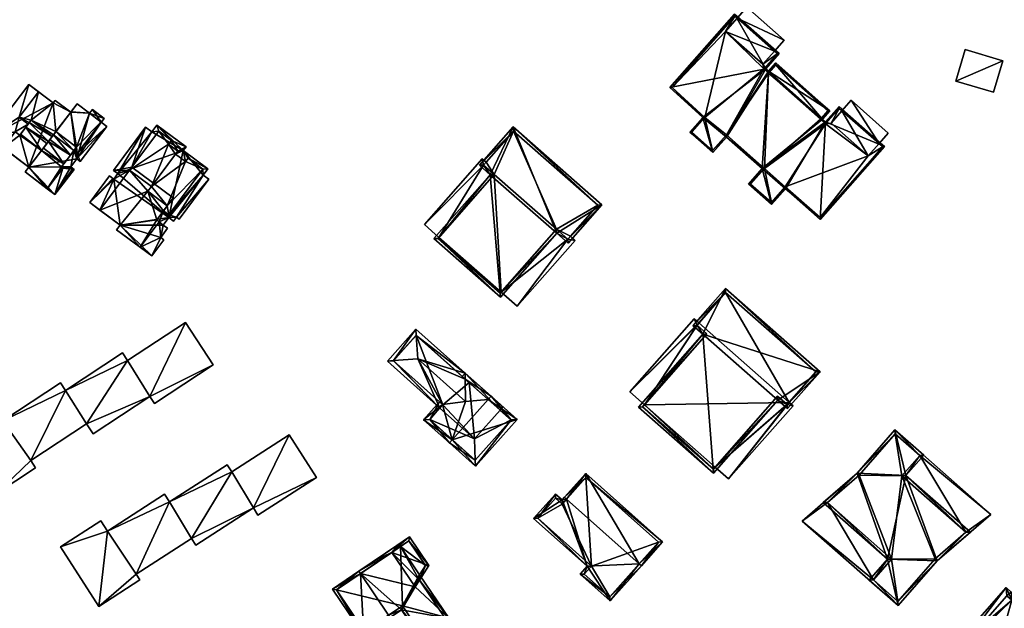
# Model space of a CAD drawing. Header units: inches. Extents: x 2685601 to 2690022, y 1235992 to 1239010.
# Tile 348 of 390: x 2689449 to 2689618, y 1237756 to 1237857. Entities that reach past the tile are written whole.
import ezdxf

# ---------------------------------------------------------------- set-up
doc = ezdxf.new("R2010")
doc.units = ezdxf.units.IN
doc.header["$MEASUREMENT"] = 0
doc.layers.add('Gebaeude Einzelhaus', color=10, linetype='Continuous')
doc.layers.add('Offenes Gebaeude', color=10, linetype='Continuous')

msp = doc.modelspace()

# ---------------------------------------------------------------- meshes
at = {"layer": 'Gebaeude Einzelhaus'}
mesh = msp.add_polyface(dxfattribs=at)
corners = [(2689572.378, 1237857.522, 506.849), (2689580.436, 1237853.77, 506.849), (2689574.048, 1237859.413, 506.849), (2689578.768, 1237851.88, 506.849), (2689574.048, 1237859.413, 494.789), (2689580.436, 1237853.77, 494.788), (2689572.378, 1237857.522, 494.789), (2689578.768, 1237851.88, 494.788), (2689576.779, 1237849.626, 494.788), (2689570.389, 1237855.268, 494.789)]
mesh.append_faces([[corners[k] for k in face] for face in [(3, 1, 0), (0, 1, 2)]], dxfattribs={"color": 13})
mesh.append_faces([[corners[k] for k in face] for face in [(7, 6, 5), (5, 6, 4), (7, 9, 6), (7, 8, 9), (5, 1, 7), (7, 1, 3), (4, 6, 2), (2, 6, 0), (2, 1, 4), (4, 1, 5)]], dxfattribs={"color": 41})
mesh = msp.add_polyface(dxfattribs=at)
corners = [(2689587.558, 1237839.753, 508.998), (2689597.731, 1237835.471, 508.998), (2689589.89, 1237842.394, 508.998), (2689587.051, 1237840.199, 508.998), (2689576.696, 1237831.7, 508.998), (2689580.674, 1237828.204, 508.998), (2689586.654, 1237822.924, 508.998), (2689588.32, 1237841.636, 508.998), (2689577.744, 1237848.44, 508.998), (2689579.001, 1237849.865, 508.998), (2689577.29, 1237848.84, 508.998), (2689570.549, 1237837.126, 508.998), (2689579.611, 1237851.469, 508.998), (2689571.945, 1237858.236, 508.998), (2689560.824, 1237845.641, 508.998), (2689566.465, 1237840.476, 508.998), (2689564.215, 1237837.929, 508.998), (2689568.173, 1237834.435, 508.998), (2689574.32, 1237829.008, 508.998), (2689578.289, 1237825.504, 508.998), (2689589.913, 1237842.041, 508.998), (2689586.699, 1237840.176, 508.998), (2689587.58, 1237839.4, 508.998), (2689587.968, 1237841.614, 508.998), (2689586.806, 1237840.276, 508.998), (2689586.854, 1237840.351, 508.998), (2689579.024, 1237849.513, 508.998), (2689577.634, 1237848.211, 508.998), (2689577.766, 1237848.088, 508.998), (2689579.259, 1237851.446, 508.998), (2689576.938, 1237848.818, 508.998), (2689571.968, 1237857.884, 508.998), (2689561.174, 1237845.66, 508.998), (2689564.568, 1237837.951, 508.998), (2689566.815, 1237840.495, 508.998), (2689568.15, 1237834.788, 508.998), (2689577.049, 1237831.723, 508.998), (2689570.526, 1237837.479, 508.998), (2689574.673, 1237829.03, 508.998), (2689578.268, 1237825.856, 508.998), (2689586.631, 1237823.276, 508.998), (2689580.651, 1237828.556, 508.998), (2689597.379, 1237835.449, 508.998), (2689576.938, 1237848.818, 494.788), (2689577.634, 1237848.211, 494.788), (2689579.259, 1237851.446, 494.788), (2689578.768, 1237851.88, 506.849), (2689572.378, 1237857.522, 506.849), (2689571.968, 1237857.884, 494.789), (2689578.768, 1237851.88, 494.788), (2689572.378, 1237857.522, 494.789), (2689561.174, 1237845.66, 494.788), (2689566.815, 1237840.495, 494.788), (2689564.568, 1237837.951, 494.788), (2689568.15, 1237834.788, 494.788), (2689570.526, 1237837.479, 494.788), (2689577.049, 1237831.723, 494.788), (2689574.673, 1237829.03, 494.788), (2689578.268, 1237825.856, 494.788), (2689580.651, 1237828.556, 494.788), (2689586.631, 1237823.276, 494.788), (2689597.379, 1237835.449, 494.788), (2689596.762, 1237835.993, 506.849), (2689590.388, 1237841.621, 506.849), (2689589.913, 1237842.041, 494.788), (2689596.762, 1237835.993, 494.788), (2689590.388, 1237841.621, 494.788), (2689587.58, 1237839.4, 494.788), (2689586.699, 1237840.176, 494.788), (2689586.806, 1237840.276, 494.788), (2689586.854, 1237840.351, 494.788), (2689587.968, 1237841.614, 494.788), (2689579.024, 1237849.513, 494.788), (2689577.766, 1237848.088, 494.788), (2689588.525, 1237839.511, 494.788), (2689594.9, 1237833.884, 494.788), (2689570.389, 1237855.268, 494.789), (2689576.779, 1237849.626, 494.788)]
mesh.append_faces([[corners[k] for k in face] for face in [(42, 20, 1), (40, 42, 6), (6, 42, 1), (41, 40, 5), (39, 41, 5), (5, 40, 6), (38, 39, 19), (19, 39, 5), (18, 38, 19), (36, 38, 4), (4, 38, 18), (37, 36, 11), (35, 37, 11), (11, 36, 4), (17, 35, 11), (33, 35, 16), (16, 35, 17), (34, 33, 15), (32, 34, 15), (15, 33, 16), (31, 32, 14), (14, 32, 15), (13, 31, 14), (29, 31, 12), (12, 31, 13), (30, 29, 10), (27, 30, 10), (10, 29, 12), (26, 28, 8), (8, 28, 27), (8, 27, 10), (9, 26, 8), (23, 26, 7), (7, 26, 9), (25, 23, 3), (24, 25, 3), (21, 24, 3), (3, 23, 7), (22, 21, 0), (20, 22, 0), (0, 21, 3), (1, 20, 2), (2, 20, 0), (19, 5, 4), (18, 19, 4), (17, 11, 15), (16, 17, 15), (15, 11, 10), (14, 15, 10), (13, 14, 10), (12, 13, 10), (11, 4, 8), (10, 11, 8), (9, 8, 7), (8, 4, 3), (7, 8, 3), (6, 1, 0), (5, 6, 0), (4, 5, 0), (3, 4, 0), (0, 1, 2)]], dxfattribs={"color": 13})
mesh.append_faces([[corners[k] for k in face] for face in [(43, 77, 45), (45, 77, 49), (43, 76, 77), (76, 48, 50), (76, 51, 48), (43, 52, 76), (76, 52, 51), (52, 54, 53), (73, 55, 44), (44, 55, 43), (43, 55, 52), (52, 55, 54), (73, 56, 55), (56, 58, 57), (56, 59, 58), (59, 75, 60), (60, 75, 61), (61, 75, 65), (74, 64, 66), (56, 67, 59), (59, 67, 75), (75, 67, 74), (74, 67, 64), (73, 68, 56), (56, 68, 67), (71, 70, 72), (72, 70, 73), (73, 70, 68), (68, 70, 69), (27, 28, 44), (44, 28, 73), (28, 26, 73), (73, 26, 72), (26, 23, 72), (72, 23, 71), (23, 25, 71), (71, 25, 70), (25, 24, 70), (70, 24, 69), (24, 21, 69), (69, 21, 68), (21, 22, 68), (68, 22, 67), (22, 20, 67), (67, 20, 64), (64, 63, 66), (62, 61, 65), (62, 42, 61), (64, 20, 63), (63, 20, 62), (62, 20, 42), (42, 40, 61), (61, 40, 60), (40, 41, 60), (60, 41, 59), (41, 39, 59), (59, 39, 58), (39, 38, 58), (58, 38, 57), (38, 36, 57), (57, 36, 56), (36, 37, 56), (56, 37, 55), (37, 35, 55), (55, 35, 54), (35, 33, 54), (54, 33, 53), (33, 34, 53), (53, 34, 52), (34, 32, 52), (52, 32, 51), (32, 31, 51), (51, 31, 48), (48, 47, 50), (46, 45, 49), (46, 29, 45), (48, 31, 47), (47, 31, 46), (46, 31, 29), (29, 30, 45), (45, 30, 43), (30, 27, 43), (43, 27, 44)]], dxfattribs={"color": 41})
mesh = msp.add_polyface(dxfattribs=at)
corners = [(2689458.311, 1237834.745, 492.157), (2689457.821, 1237831.99, 492.157), (2689458.858, 1237833.348, 492.157), (2689456.205, 1237831.986, 492.157), (2689456.468, 1237831.786, 492.157), (2689458.159, 1237831.732, 492.157), (2689458.918, 1237834.283, 492.157), (2689459.414, 1237832.923, 492.157), (2689464.015, 1237838.953, 492.157), (2689463.046, 1237839.693, 492.157), (2689455.075, 1237827.235, 492.157), (2689453.76, 1237828.238, 492.157), (2689458.379, 1237831.565, 492.157), (2689458.911, 1237842.846, 492.157), (2689461.051, 1237841.213, 492.157), (2689458.911, 1237842.848, 492.157), (2689448.273, 1237838.04, 492.157), (2689450.479, 1237839.36, 492.157), (2689448.94, 1237840.534, 492.157), (2689449.03, 1237837.461, 492.157), (2689450.6, 1237846.166, 492.157), (2689452.268, 1237844.894, 492.157), (2689443.706, 1237837.134, 492.157), (2689446.158, 1237835.269, 492.157), (2689450.666, 1237839.606, 495.381), (2689454.615, 1237837.216, 494.954), (2689450.968, 1237839.999, 494.954), (2689453.977, 1237836.381, 495.861), (2689450.066, 1237838.819, 496.235), (2689453.714, 1237836.036, 496.235), (2689452.787, 1237834.821, 494.539), (2689449.139, 1237837.604, 494.539), (2689449.03, 1237837.461, 494.539), (2689448.273, 1237838.04, 494.539), (2689446.158, 1237835.269, 494.539), (2689450.568, 1237831.913, 494.539), (2689453.76, 1237828.238, 494.539), (2689449.97, 1237831.129, 494.539), (2689456.205, 1237831.986, 494.539), (2689456.468, 1237831.786, 494.539), (2689456.628, 1237832.54, 494.539), (2689453.101, 1237835.232, 494.539), (2689457.754, 1237834.015, 496.235), (2689454.226, 1237836.706, 496.235), (2689454.832, 1237837.5, 495.381), (2689458.36, 1237834.809, 495.381), (2689455.253, 1237838.051, 494.788), (2689458.788, 1237835.37, 494.778), (2689457.79, 1237841.378, 495.381), (2689461.051, 1237841.213, 495.381), (2689458.911, 1237842.846, 495.381), (2689458.788, 1237835.37, 495.381), (2689463.535, 1237840.333, 495.381), (2689461.541, 1237841.855, 495.381), (2689454.789, 1237842.97, 495.381), (2689455.133, 1237843.421, 495.381), (2689455.253, 1237838.051, 495.381), (2689450.968, 1237839.999, 495.381), (2689452.268, 1237844.894, 495.381), (2689448.94, 1237840.534, 495.381), (2689450.479, 1237839.36, 495.381), (2689454.615, 1237837.216, 495.381), (2689458.918, 1237834.283, 495.381), (2689458.311, 1237834.745, 495.381), (2689449.03, 1237837.461, 494.339), (2689450.568, 1237831.913, 492.157), (2689449.97, 1237831.129, 492.157), (2689458.311, 1237834.745, 494.539), (2689458.159, 1237831.732, 482.797), (2689458.379, 1237831.565, 482.797), (2689457.821, 1237831.99, 482.797), (2689458.858, 1237833.348, 482.797), (2689459.414, 1237832.923, 482.797), (2689464.015, 1237838.953, 482.797), (2689463.046, 1237839.693, 482.797), (2689461.052, 1237841.214, 482.797), (2689458.912, 1237842.847, 482.797), (2689457.945, 1237841.581, 492.157), (2689457.852, 1237841.459, 482.797), (2689457.852, 1237841.459, 492.157), (2689457.79, 1237841.378, 492.157), (2689457.79, 1237841.378, 482.797), (2689455.133, 1237843.421, 492.157), (2689455.133, 1237843.421, 482.797), (2689454.789, 1237842.97, 492.157), (2689454.789, 1237842.97, 482.797), (2689450.6, 1237846.166, 482.797), (2689443.706, 1237837.134, 482.797), (2689450.568, 1237831.913, 482.797), (2689449.97, 1237831.129, 482.797), (2689455.075, 1237827.235, 482.797), (2689463.535, 1237840.333, 482.797), (2689461.541, 1237841.855, 482.797), (2689454.615, 1237837.216, 492.157), (2689450.968, 1237839.999, 492.157), (2689455.253, 1237838.051, 492.157), (2689458.788, 1237835.37, 492.157)]
mesh.append_faces([[corners[k] for k in face] for face in [(62, 45, 63), (52, 51, 62), (62, 51, 45), (56, 57, 44), (44, 57, 61), (57, 59, 24), (24, 59, 60), (57, 58, 59), (56, 54, 57), (57, 54, 58), (51, 48, 56), (56, 48, 54), (54, 48, 55), (53, 49, 52), (52, 49, 51), (51, 49, 48), (48, 49, 50), (44, 45, 46), (46, 45, 47), (43, 42, 44), (44, 42, 45), (27, 42, 43), (27, 40, 42), (27, 41, 40), (32, 30, 31), (30, 40, 41), (30, 38, 40), (38, 36, 39), (32, 35, 30), (30, 35, 38), (38, 35, 36), (36, 35, 37), (32, 34, 35), (32, 33, 34), (29, 28, 30), (30, 28, 31), (27, 28, 29), (27, 24, 28), (27, 25, 24), (24, 25, 26), (16, 22, 23), (16, 18, 22), (22, 18, 20), (20, 18, 21), (19, 17, 16), (16, 17, 18), (13, 14, 15), (5, 4, 12), (12, 4, 10), (10, 4, 11), (6, 8, 9), (6, 7, 8), (0, 2, 6), (6, 2, 7), (5, 1, 4), (4, 1, 3), (3, 1, 0), (0, 1, 2)]], dxfattribs={"color": 13})
mesh.append_faces([[corners[k] for k in face] for face in [(75, 92, 74), (74, 92, 91), (62, 67, 6), (6, 67, 0), (62, 63, 67), (45, 51, 47), (47, 95, 96), (51, 46, 47), (47, 46, 95), (51, 56, 46), (56, 44, 46), (26, 25, 57), (57, 25, 61), (94, 93, 26), (26, 93, 25), (24, 26, 57), (60, 59, 17), (17, 59, 18), (59, 58, 18), (18, 58, 21), (54, 84, 58), (58, 84, 21), (55, 82, 54), (54, 82, 84), (48, 80, 55), (55, 80, 82), (48, 79, 80), (48, 77, 79), (48, 50, 77), (77, 50, 13), (14, 13, 49), (49, 13, 50), (92, 14, 53), (53, 14, 49), (92, 75, 14), (53, 52, 92), (92, 52, 91), (91, 9, 74), (9, 62, 6), (91, 52, 9), (9, 52, 62), (75, 78, 76), (75, 81, 78), (81, 85, 83), (85, 87, 86), (81, 88, 85), (85, 88, 87), (88, 90, 89), (90, 68, 69), (88, 70, 90), (90, 70, 68), (74, 71, 75), (75, 71, 81), (81, 71, 88), (88, 71, 70), (74, 73, 71), (71, 73, 72), (12, 10, 69), (69, 10, 90), (11, 90, 10), (11, 89, 90), (11, 66, 89), (66, 65, 89), (89, 65, 88), (23, 88, 65), (23, 87, 88), (23, 22, 87), (22, 20, 87), (87, 20, 86), (21, 86, 20), (21, 85, 86), (21, 84, 85), (82, 83, 84), (84, 83, 85), (80, 81, 82), (82, 81, 83), (79, 78, 80), (80, 78, 81), (76, 77, 13), (76, 78, 77), (77, 78, 79), (14, 76, 15), (14, 75, 76), (8, 73, 9), (9, 73, 74), (8, 7, 73), (73, 7, 72), (7, 2, 72), (72, 2, 71), (2, 1, 71), (71, 1, 70), (1, 5, 70), (70, 5, 68), (5, 12, 68), (68, 12, 69), (44, 61, 43), (43, 61, 27), (27, 61, 25), (42, 63, 45), (42, 67, 63), (42, 40, 67), (33, 64, 16), (16, 64, 19), (33, 32, 64), (31, 64, 32), (3, 40, 38), (3, 0, 40), (40, 0, 67), (4, 3, 39), (39, 3, 38), (11, 4, 36), (36, 4, 39), (66, 11, 37), (37, 11, 36), (65, 66, 35), (35, 66, 37), (23, 65, 34), (34, 65, 35), (16, 23, 33), (33, 23, 34), (27, 29, 41), (41, 29, 30), (31, 17, 64), (64, 17, 19), (28, 60, 31), (31, 60, 17), (28, 24, 60)]], dxfattribs={"color": 41})
mesh = msp.add_polyface(dxfattribs=at)
corners = [(2689596.762, 1237835.993, 506.849), (2689598.36, 1237837.803, 506.849), (2689591.985, 1237843.43, 506.849), (2689590.388, 1237841.621, 506.849), (2689598.36, 1237837.803, 494.788), (2689596.762, 1237835.993, 494.788), (2689591.985, 1237843.43, 494.788), (2689590.388, 1237841.621, 494.788), (2689594.9, 1237833.884, 494.788), (2689588.525, 1237839.511, 494.788)]
mesh.append_faces([[corners[k] for k in face] for face in [(0, 2, 3), (0, 1, 2)]], dxfattribs={"color": 13})
mesh.append_faces([[corners[k] for k in face] for face in [(7, 8, 9), (7, 5, 8), (7, 6, 5), (5, 6, 4), (6, 7, 2), (2, 7, 3), (2, 1, 6), (6, 1, 4), (5, 4, 0), (0, 4, 1)]], dxfattribs={"color": 41})
mesh = msp.add_polyface(dxfattribs=at)
corners = [(2689471.724, 1237816.691, 493.094), (2689473.791, 1237819.468, 493.094), (2689473.273, 1237819.853, 493.094), (2689473.709, 1237821.996, 493.094), (2689474.455, 1237821.44, 493.094), (2689473.019, 1237822.561, 493.094), (2689469.744, 1237818.166, 493.094), (2689474.67, 1237823.289, 493.094), (2689475.999, 1237823.351, 493.094), (2689475.495, 1237822.675, 493.094), (2689474.639, 1237823.746, 493.094), (2689473.739, 1237824.416, 493.094), (2689481.533, 1237829.859, 493.094), (2689476.44, 1237823.023, 493.094), (2689480.574, 1237830.573, 493.094), (2689480.504, 1237831.62, 493.094), (2689481.363, 1237831.631, 493.094), (2689477.969, 1237833.509, 493.094), (2689477.13, 1237834.784, 493.094), (2689476.228, 1237834.716, 493.094), (2689477.618, 1237835.44, 493.094), (2689475.839, 1237834.194, 493.094), (2689477.536, 1237832.928, 493.094), (2689475.095, 1237836.528, 493.094), (2689472.624, 1237839.161, 493.094), (2689472.926, 1237838.143, 493.094), (2689471.754, 1237837.993, 493.094), (2689468.319, 1237831.958, 493.094), (2689470.68, 1237838.793, 493.094), (2689465.155, 1237831.378, 493.094), (2689467.904, 1237831.401, 493.094), (2689465.885, 1237830.834, 493.094), (2689465.185, 1237829.894, 493.094), (2689461.06, 1237825.88, 493.094), (2689465.03, 1237830.01, 493.094), (2689462.815, 1237824.572, 493.094), (2689464.455, 1237830.438, 493.094), (2689474.634, 1237835.908, 493.094), (2689473.738, 1237824.417, 493.094), (2689474.15, 1237824.969, 493.094), (2689472.593, 1237822.879, 493.094), (2689477.536, 1237832.928, 495.559), (2689480.504, 1237831.62, 495.559), (2689477.969, 1237833.509, 495.559), (2689475.839, 1237834.194, 495.559), (2689471.669, 1237828.596, 495.559), (2689474.406, 1237825.314, 495.559), (2689476.228, 1237834.716, 495.559), (2689474.634, 1237835.908, 495.559), (2689475.095, 1237836.528, 495.559), (2689472.926, 1237838.143, 495.559), (2689467.904, 1237831.401, 495.559), (2689471.068, 1237827.79, 495.559), (2689473.739, 1237824.416, 495.559), (2689474.639, 1237823.746, 495.559), (2689471.068, 1237827.79, 494.895), (2689467.904, 1237831.401, 494.895), (2689462.815, 1237824.571, 494.895), (2689471.669, 1237828.596, 494.895), (2689466.271, 1237821.996, 494.895), (2689469.744, 1237818.166, 494.895), (2689465.675, 1237821.198, 494.895), (2689472.593, 1237822.879, 494.895), (2689473.019, 1237822.561, 494.895), (2689473.738, 1237824.417, 494.895), (2689474.406, 1237825.314, 494.895), (2689470.68, 1237838.793, 482.273), (2689471.754, 1237837.993, 482.273), (2689465.155, 1237831.378, 482.273), (2689465.885, 1237830.834, 482.273), (2689465.185, 1237829.894, 482.273), (2689465.03, 1237830.01, 482.273), (2689464.455, 1237830.438, 482.273), (2689461.06, 1237825.88, 482.273), (2689466.271, 1237821.996, 482.273), (2689466.271, 1237821.996, 493.094), (2689465.675, 1237821.198, 493.094), (2689465.675, 1237821.198, 482.273), (2689471.724, 1237816.691, 482.273), (2689473.791, 1237819.468, 482.273), (2689473.273, 1237819.853, 482.273), (2689474.455, 1237821.44, 482.273), (2689473.709, 1237821.996, 482.273), (2689474.67, 1237823.289, 482.273), (2689475.495, 1237822.675, 482.273), (2689475.999, 1237823.351, 482.273), (2689476.44, 1237823.023, 482.273), (2689481.533, 1237829.859, 482.273), (2689480.574, 1237830.573, 482.273), (2689481.363, 1237831.631, 482.273), (2689477.13, 1237834.784, 482.273), (2689477.618, 1237835.44, 482.273), (2689472.624, 1237839.161, 482.273), (2689475.416, 1237826.669, 493.094), (2689474.406, 1237825.314, 493.094), (2689475.416, 1237826.669, 494.895), (2689468.319, 1237831.958, 494.895)]
mesh.append_faces([[corners[k] for k in face] for face in [(55, 64, 65), (55, 62, 64), (62, 60, 63), (55, 59, 62), (62, 59, 60), (60, 59, 61), (55, 57, 59), (58, 56, 55), (55, 56, 57), (54, 42, 46), (53, 54, 46), (52, 46, 45), (51, 45, 48), (50, 51, 48), (49, 50, 48), (48, 45, 44), (47, 48, 44), (46, 42, 41), (45, 46, 41), (44, 45, 41), (41, 42, 43), (5, 11, 40), (40, 11, 38), (38, 11, 39), (19, 23, 37), (33, 34, 36), (30, 32, 35), (35, 32, 33), (33, 32, 34), (30, 31, 32), (27, 29, 30), (30, 29, 31), (27, 28, 29), (25, 26, 27), (27, 26, 28), (23, 24, 25), (25, 24, 26), (19, 20, 23), (23, 20, 24), (17, 18, 22), (22, 18, 21), (21, 18, 19), (19, 18, 20), (15, 16, 17), (17, 16, 18), (10, 14, 15), (15, 14, 16), (10, 8, 14), (14, 8, 12), (12, 8, 13), (5, 7, 11), (11, 7, 10), (10, 7, 8), (8, 7, 9), (5, 3, 7), (0, 2, 6), (6, 2, 5), (5, 2, 3), (3, 2, 4), (0, 1, 2)]], dxfattribs={"color": 13})
mesh.append_faces([[corners[k] for k in face] for face in [(56, 35, 57), (56, 30, 35), (96, 95, 27), (27, 95, 93), (95, 65, 93), (93, 65, 94), (64, 62, 38), (38, 62, 40), (5, 40, 63), (63, 40, 62), (63, 60, 5), (5, 60, 6), (61, 6, 60), (61, 76, 6), (59, 75, 61), (61, 75, 76), (59, 57, 75), (75, 57, 35), (88, 90, 89), (90, 92, 91), (90, 67, 92), (90, 69, 67), (67, 69, 66), (66, 69, 68), (70, 73, 71), (71, 73, 72), (70, 74, 73), (74, 78, 77), (74, 80, 78), (78, 80, 79), (74, 82, 80), (80, 82, 81), (88, 83, 90), (90, 83, 69), (69, 83, 70), (70, 83, 74), (74, 83, 82), (87, 85, 88), (88, 85, 83), (83, 85, 84), (87, 86, 85), (26, 24, 67), (67, 24, 92), (24, 20, 92), (92, 20, 91), (20, 18, 91), (91, 18, 90), (18, 16, 90), (90, 16, 89), (16, 14, 89), (89, 14, 88), (14, 12, 88), (88, 12, 87), (12, 13, 87), (87, 13, 86), (13, 8, 86), (86, 8, 85), (8, 9, 85), (85, 9, 84), (9, 7, 84), (84, 7, 83), (7, 3, 83), (83, 3, 82), (3, 4, 82), (82, 4, 81), (4, 2, 81), (81, 2, 80), (2, 1, 80), (80, 1, 79), (1, 0, 79), (79, 0, 78), (6, 78, 0), (6, 77, 78), (6, 76, 77), (75, 74, 76), (76, 74, 77), (35, 74, 75), (35, 73, 74), (35, 33, 73), (33, 36, 73), (73, 36, 72), (36, 34, 72), (72, 34, 71), (34, 32, 71), (71, 32, 70), (32, 31, 70), (70, 31, 69), (31, 29, 69), (69, 29, 68), (29, 28, 68), (68, 28, 66), (28, 26, 66), (66, 26, 67), (15, 17, 42), (42, 17, 43), (10, 15, 54), (54, 15, 42), (64, 54, 53), (38, 10, 64), (64, 10, 54), (64, 46, 65), (64, 53, 46), (46, 52, 65), (65, 52, 55), (52, 45, 55), (55, 45, 58), (45, 51, 58), (58, 51, 56), (27, 50, 25), (27, 51, 50), (27, 56, 51), (27, 30, 56), (23, 25, 49), (49, 25, 50), (37, 23, 48), (48, 23, 49), (19, 37, 47), (47, 37, 48), (21, 19, 44), (44, 19, 47), (22, 21, 41), (41, 21, 44), (17, 22, 43), (43, 22, 41)]], dxfattribs={"color": 41})
mesh = msp.add_polyface(dxfattribs=at)
corners = [(2689531.696, 1237809.59, 508.982), (2689529.914, 1237830.646, 508.982), (2689520.249, 1237819.659, 508.982), (2689541.361, 1237820.578, 508.982), (2689543.311, 1237818.861, 508.982), (2689549.108, 1237825.451, 508.982), (2689533.871, 1237838.853, 508.982), (2689528.075, 1237832.264, 508.982), (2689520.955, 1237819.704, 508.982), (2689531.651, 1237810.296, 508.982), (2689543.266, 1237819.568, 508.982), (2689541.316, 1237821.284, 508.982), (2689548.403, 1237825.406, 508.982), (2689533.916, 1237838.148, 508.982), (2689528.781, 1237832.309, 508.982), (2689530.62, 1237830.691, 508.982), (2689533.916, 1237838.148, 494.452), (2689548.403, 1237825.406, 494.451), (2689529.212, 1237832.799, 506.58), (2689529.212, 1237832.799, 494.452), (2689528.781, 1237832.309, 506.58), (2689530.62, 1237830.691, 506.58), (2689521.099, 1237819.868, 506.58), (2689520.955, 1237819.704, 494.452), (2689521.099, 1237819.868, 494.452), (2689531.651, 1237810.296, 494.451), (2689531.795, 1237810.46, 506.58), (2689531.795, 1237810.46, 494.451), (2689541.316, 1237821.284, 506.58), (2689543.266, 1237819.568, 506.58), (2689543.697, 1237820.058, 506.58), (2689543.697, 1237820.058, 494.451), (2689530.62, 1237830.691, 494.452), (2689528.781, 1237832.309, 494.452), (2689541.316, 1237821.284, 494.451), (2689543.266, 1237819.568, 494.451)]
mesh.append_faces([[corners[k] for k in face] for face in [(15, 8, 1), (14, 15, 1), (13, 14, 7), (7, 14, 1), (12, 13, 6), (6, 13, 7), (5, 10, 12), (5, 12, 6), (4, 10, 5), (11, 10, 3), (9, 11, 3), (3, 10, 4), (8, 9, 0), (0, 9, 3), (1, 8, 2), (2, 8, 0), (7, 1, 6), (6, 1, 3), (5, 6, 3), (4, 5, 3), (3, 1, 0), (0, 1, 2)]], dxfattribs={"color": 13})
mesh.append_faces([[corners[k] for k in face] for face in [(24, 27, 23), (23, 27, 25), (34, 31, 35), (34, 17, 31), (34, 16, 17), (24, 32, 27), (27, 32, 34), (34, 32, 16), (16, 32, 19), (19, 32, 33), (17, 30, 31), (30, 10, 29), (17, 12, 30), (30, 12, 10), (28, 29, 11), (11, 29, 10), (11, 26, 28), (26, 25, 27), (11, 9, 26), (26, 9, 25), (9, 8, 25), (25, 8, 23), (23, 22, 24), (22, 15, 21), (23, 8, 22), (22, 8, 15), (20, 21, 14), (14, 21, 15), (14, 18, 20), (18, 16, 19), (14, 13, 18), (18, 13, 16), (13, 12, 16), (16, 12, 17)]], dxfattribs={"color": 41})
mesh = msp.add_polyface(dxfattribs=at)
corners = [(2689543.266, 1237819.568, 506.58), (2689531.795, 1237810.46, 506.58), (2689534.563, 1237808.026, 506.58), (2689541.316, 1237821.284, 506.58), (2689544.514, 1237819.34, 506.58), (2689543.697, 1237820.058, 506.58), (2689528.558, 1237833.375, 506.58), (2689528.781, 1237832.309, 506.58), (2689529.212, 1237832.799, 506.58), (2689518.606, 1237822.061, 506.58), (2689521.099, 1237819.868, 506.58), (2689530.62, 1237830.691, 506.58), (2689518.606, 1237822.061, 494.452), (2689528.558, 1237833.375, 494.452), (2689521.099, 1237819.868, 494.452), (2689531.795, 1237810.46, 494.451), (2689534.563, 1237808.026, 494.451), (2689544.514, 1237819.34, 494.451), (2689543.697, 1237820.058, 494.451), (2689529.212, 1237832.799, 494.452), (2689541.316, 1237821.284, 494.451), (2689543.266, 1237819.568, 494.451), (2689528.781, 1237832.309, 494.452), (2689530.62, 1237830.691, 494.452)]
mesh.append_faces([[corners[k] for k in face] for face in [(11, 7, 10), (10, 7, 9), (9, 7, 6), (6, 7, 8), (0, 4, 5), (0, 2, 4), (3, 1, 0), (0, 1, 2)]], dxfattribs={"color": 13})
mesh.append_faces([[corners[k] for k in face] for face in [(19, 22, 13), (13, 22, 12), (12, 22, 14), (14, 22, 23), (15, 21, 16), (16, 21, 17), (17, 21, 18), (15, 20, 21), (13, 8, 19), (13, 6, 8), (17, 18, 4), (4, 18, 5), (4, 2, 17), (17, 2, 16), (16, 2, 15), (15, 2, 1), (12, 14, 9), (9, 14, 10), (9, 6, 12), (12, 6, 13)]], dxfattribs={"color": 41})
mesh = msp.add_polyface(dxfattribs=at)
corners = [(2689586.628, 1237796.79, 510.294), (2689579.381, 1237791.9, 510.294), (2689581.041, 1237790.44, 510.294), (2689570.353, 1237811.106, 510.294), (2689566.466, 1237803.258, 510.294), (2689564.765, 1237804.754, 510.294), (2689555.418, 1237790.698, 510.294), (2689568.331, 1237779.338, 510.294), (2689580.996, 1237791.145, 510.294), (2689585.923, 1237796.745, 510.294), (2689570.398, 1237810.401, 510.294), (2689565.471, 1237804.799, 510.294), (2689556.124, 1237790.743, 510.294), (2689567.173, 1237803.303, 510.294), (2689568.286, 1237780.044, 510.294), (2689579.336, 1237792.606, 510.294), (2689570.398, 1237810.401, 496.008), (2689585.923, 1237796.745, 496.008), (2689565.796, 1237805.168, 496.008), (2689565.796, 1237805.168, 508.27), (2689565.471, 1237804.799, 508.27), (2689567.173, 1237803.303, 508.27), (2689556.429, 1237791.089, 508.27), (2689556.124, 1237790.743, 496.008), (2689556.429, 1237791.089, 496.008), (2689568.286, 1237780.044, 496.008), (2689568.591, 1237780.391, 508.27), (2689568.591, 1237780.391, 496.008), (2689579.336, 1237792.606, 508.27), (2689580.996, 1237791.145, 508.27), (2689581.32, 1237791.514, 508.27), (2689581.32, 1237791.514, 496.008)]
mesh.append_faces([[corners[k] for k in face] for face in [(15, 8, 1), (14, 15, 1), (12, 14, 7), (7, 14, 1), (6, 12, 7), (13, 12, 4), (11, 13, 4), (4, 12, 6), (10, 11, 5), (5, 11, 4), (9, 10, 3), (3, 10, 5), (0, 8, 9), (0, 9, 3), (1, 8, 2), (2, 8, 0), (7, 1, 4), (6, 7, 4), (5, 4, 3), (4, 1, 0), (3, 4, 0), (0, 1, 2)]], dxfattribs={"color": 13})
mesh.append_faces([[corners[k] for k in face] for face in [(31, 16, 17), (31, 18, 16), (24, 25, 23), (24, 27, 25), (17, 30, 31), (30, 8, 29), (17, 9, 30), (30, 9, 8), (8, 15, 29), (29, 15, 28), (15, 26, 28), (26, 25, 27), (15, 14, 26), (26, 14, 25), (14, 12, 25), (25, 12, 23), (23, 22, 24), (22, 13, 21), (23, 12, 22), (22, 12, 13), (20, 21, 11), (11, 21, 13), (16, 19, 10), (10, 19, 11), (11, 19, 20), (16, 18, 19), (10, 9, 16), (16, 9, 17)]], dxfattribs={"color": 41})
mesh = msp.add_polyface(dxfattribs=at)
corners = [(2689446.14, 1237788.351, 487.27), (2689444.951, 1237790.161, 487.268), (2689438.34, 1237785.816, 486.301), (2689444.919, 1237775.808, 486.301), (2689450.938, 1237781.505, 487.299), (2689451.736, 1237780.288, 487.299), (2689456.893, 1237793.579, 488.719), (2689460.538, 1237787.815, 488.705), (2689471.405, 1237792.535, 490.134), (2689461.649, 1237786.123, 488.705), (2689467.564, 1237798.69, 490.154), (2689482.289, 1237797.944, 491.61), (2689472.206, 1237791.316, 490.134), (2689477.504, 1237805.224, 491.61), (2689466.69, 1237800.018, 490.154), (2689456.049, 1237794.864, 488.719), (2689460.538, 1237787.815, 477.711), (2689450.938, 1237781.505, 477.711), (2689461.649, 1237786.123, 477.711), (2689471.405, 1237792.535, 477.711), (2689472.206, 1237791.316, 477.711), (2689482.289, 1237797.944, 477.711), (2689477.504, 1237805.224, 477.711), (2689467.564, 1237798.69, 477.711), (2689466.69, 1237800.018, 477.711), (2689456.893, 1237793.579, 477.711), (2689456.049, 1237794.864, 477.711), (2689446.14, 1237788.351, 477.711), (2689444.951, 1237790.161, 477.711), (2689438.34, 1237785.816, 477.711), (2689444.919, 1237775.808, 477.711), (2689451.736, 1237780.288, 477.711)]
mesh.append_faces([[corners[k] for k in face] for face in [(0, 6, 15), (6, 10, 14), (10, 8, 13), (13, 8, 11), (11, 8, 12), (6, 7, 10), (10, 7, 8), (8, 7, 9), (0, 4, 6), (6, 4, 7), (0, 3, 4), (4, 3, 5), (0, 2, 3), (0, 1, 2)]], dxfattribs={"color": 13})
mesh.append_faces([[corners[k] for k in face] for face in [(30, 17, 31), (16, 19, 18), (19, 21, 20), (19, 22, 21), (16, 23, 19), (19, 23, 22), (17, 25, 16), (16, 25, 23), (23, 25, 24), (28, 27, 29), (29, 27, 30), (30, 27, 17), (17, 27, 25), (25, 27, 26), (4, 5, 17), (17, 5, 31), (5, 3, 31), (31, 3, 30), (3, 2, 30), (30, 2, 29), (2, 28, 29), (2, 1, 28), (1, 27, 28), (1, 0, 27), (0, 26, 27), (0, 15, 26), (15, 6, 26), (26, 6, 25), (6, 24, 25), (6, 14, 24), (14, 10, 24), (24, 10, 23), (10, 22, 23), (10, 13, 22), (13, 11, 22), (22, 11, 21), (11, 12, 21), (21, 12, 20), (12, 8, 20), (20, 8, 19), (8, 9, 19), (19, 9, 18), (9, 7, 18), (18, 7, 16), (7, 4, 16), (16, 4, 17)]], dxfattribs={"color": 41})
mesh = msp.add_polyface(dxfattribs=at)
corners = [(2689565.471, 1237804.799, 508.27), (2689553.904, 1237793.31, 508.27), (2689556.429, 1237791.089, 508.27), (2689564.971, 1237805.894, 508.27), (2689567.173, 1237803.303, 508.27), (2689565.796, 1237805.168, 508.27), (2689580.996, 1237791.145, 508.27), (2689568.591, 1237780.391, 508.27), (2689570.906, 1237778.354, 508.27), (2689579.336, 1237792.606, 508.27), (2689581.975, 1237790.938, 508.27), (2689581.32, 1237791.514, 508.27), (2689553.904, 1237793.31, 496.008), (2689564.971, 1237805.894, 496.008), (2689556.429, 1237791.089, 496.008), (2689568.591, 1237780.391, 496.008), (2689570.906, 1237778.354, 496.008), (2689581.975, 1237790.938, 496.008), (2689581.32, 1237791.514, 496.008), (2689565.796, 1237805.168, 496.008)]
mesh.append_faces([[corners[k] for k in face] for face in [(6, 10, 11), (6, 8, 10), (9, 7, 6), (6, 7, 8), (3, 0, 5), (0, 2, 4), (3, 1, 0), (0, 1, 2)]], dxfattribs={"color": 13})
mesh.append_faces([[corners[k] for k in face] for face in [(14, 18, 15), (15, 18, 16), (16, 18, 17), (14, 19, 18), (14, 12, 19), (19, 12, 13), (13, 5, 19), (13, 3, 5), (11, 10, 18), (18, 10, 17), (10, 8, 17), (17, 8, 16), (16, 8, 15), (15, 8, 7), (12, 14, 1), (1, 14, 2), (1, 3, 12), (12, 3, 13)]], dxfattribs={"color": 41})
mesh = msp.add_polyface(dxfattribs=at)
corners = [(2689531.611, 1237790.188, 497.438), (2689532.11, 1237790.748, 497.438), (2689531.042, 1237790.696, 497.886), (2689525.625, 1237795.526, 497.887), (2689517.469, 1237798.993, 499.586), (2689525.665, 1237791.684, 499.586), (2689525.614, 1237796.54, 497.438), (2689517.204, 1237803.036, 497.887), (2689517.134, 1237804.104, 497.438), (2689513.308, 1237798.687, 497.879), (2689512.233, 1237798.608, 497.438), (2689521.698, 1237791.172, 497.865), (2689521.274, 1237790.545, 497.438), (2689521.773, 1237791.105, 497.865), (2689531.042, 1237790.696, 497.887), (2689517.194, 1237803.045, 497.879), (2689513.291, 1237798.668, 497.864), (2689523.405, 1237785.101, 501.356), (2689527.399, 1237780.535, 497.438), (2689534.559, 1237788.565, 497.438), (2689522.905, 1237784.541, 501.356), (2689529.566, 1237792.012, 501.356), (2689530.065, 1237792.571, 501.356), (2689521.213, 1237791.605, 497.438), (2689518.454, 1237788.511, 497.438), (2689525.115, 1237795.981, 497.438), (2689519.513, 1237788.571, 497.931), (2689521.773, 1237791.105, 497.931), (2689527.338, 1237781.594, 497.926), (2689533.5, 1237788.504, 497.926), (2689531.611, 1237790.188, 489.112), (2689526.277, 1237794.945, 489.112), (2689517.194, 1237803.045, 489.112), (2689513.291, 1237798.668, 489.112), (2689521.773, 1237791.105, 489.112), (2689521.274, 1237790.545, 489.112), (2689527.21, 1237785.251, 489.112), (2689519.513, 1237788.571, 489.112), (2689527.338, 1237781.594, 489.112), (2689533.5, 1237788.504, 489.112)]
mesh.append_faces([[corners[k] for k in face] for face in [(18, 29, 19), (19, 29, 22), (22, 29, 21), (20, 28, 18), (18, 28, 29), (20, 17, 28), (24, 26, 20), (20, 26, 17), (26, 11, 27), (24, 23, 26), (26, 23, 11), (22, 3, 6), (6, 3, 25), (22, 21, 3), (3, 6, 25), (3, 22, 6), (5, 21, 3), (3, 21, 22), (11, 17, 5), (5, 17, 21), (11, 24, 17), (17, 24, 20), (11, 23, 24), (17, 19, 21), (21, 19, 22), (20, 18, 17), (17, 18, 19), (16, 10, 9), (11, 12, 16), (16, 12, 10), (11, 13, 12), (8, 9, 10), (7, 15, 8), (8, 15, 9), (14, 6, 1), (6, 7, 8), (14, 3, 6), (6, 3, 7), (0, 14, 1), (4, 11, 5), (10, 12, 9), (9, 12, 4), (4, 12, 11), (11, 12, 13), (7, 9, 4), (7, 8, 9), (9, 8, 10), (7, 6, 8), (6, 2, 1), (6, 3, 2), (7, 4, 6), (6, 4, 3), (3, 4, 5), (0, 1, 2)]], dxfattribs={"color": 13})
mesh.append_faces([[corners[k] for k in face] for face in [(35, 36, 37), (37, 36, 38), (38, 36, 39), (39, 36, 30), (21, 2, 3), (0, 39, 30), (21, 29, 2), (2, 29, 0), (0, 29, 39), (29, 28, 39), (39, 28, 38), (28, 37, 38), (17, 26, 28), (28, 26, 37), (27, 12, 26), (26, 12, 37), (37, 12, 35), (27, 13, 12), (11, 13, 27), (31, 34, 32), (32, 34, 33), (31, 36, 34), (34, 36, 35), (31, 30, 36), (13, 34, 12), (12, 34, 35), (11, 34, 13), (16, 33, 11), (11, 33, 34), (9, 33, 16), (9, 32, 33), (9, 15, 32), (3, 32, 7), (7, 32, 15), (14, 31, 3), (3, 31, 32), (14, 30, 31), (14, 0, 30)]], dxfattribs={"color": 41})
mesh = msp.add_polyface(dxfattribs=at)
corners = [(2689464.121, 1237769.394, 488.069), (2689462.985, 1237771.145, 488.067), (2689456.038, 1237766.674, 487.059), (2689462.615, 1237756.454, 487.059), (2689469.051, 1237762.011, 488.087), (2689469.694, 1237761.011, 488.087), (2689474.776, 1237774.414, 489.495), (2689478.569, 1237768.138, 489.47), (2689489.198, 1237773.366, 490.907), (2689479.303, 1237766.998, 489.47), (2689485.486, 1237779.573, 490.937), (2689500.045, 1237778.6, 492.369), (2689489.994, 1237772.13, 490.907), (2689495.338, 1237785.914, 492.369), (2689484.698, 1237780.8, 490.937), (2689473.94, 1237775.714, 489.495), (2689495.338, 1237785.914, 478.457), (2689485.486, 1237779.573, 478.457), (2689484.698, 1237780.8, 478.457), (2689474.776, 1237774.414, 478.457), (2689473.94, 1237775.714, 478.457), (2689464.121, 1237769.394, 478.457), (2689462.985, 1237771.145, 478.457), (2689456.038, 1237766.674, 478.457), (2689462.615, 1237756.454, 478.457), (2689469.694, 1237761.011, 478.457), (2689469.051, 1237762.011, 478.457), (2689478.569, 1237768.138, 478.457), (2689479.303, 1237766.998, 478.457), (2689489.198, 1237773.366, 478.457), (2689489.994, 1237772.13, 478.457), (2689500.045, 1237778.6, 478.457)]
mesh.append_faces([[corners[k] for k in face] for face in [(0, 6, 15), (6, 10, 14), (10, 8, 13), (13, 8, 11), (11, 8, 12), (6, 7, 10), (10, 7, 8), (8, 7, 9), (0, 4, 6), (6, 4, 7), (0, 3, 4), (4, 3, 5), (0, 2, 3), (0, 1, 2)]], dxfattribs={"color": 13})
mesh.append_faces([[corners[k] for k in face] for face in [(24, 26, 25), (27, 29, 28), (29, 31, 30), (29, 16, 31), (27, 17, 29), (29, 17, 16), (26, 19, 27), (27, 19, 17), (17, 19, 18), (22, 21, 23), (23, 21, 24), (24, 21, 26), (26, 21, 19), (19, 21, 20), (13, 11, 16), (16, 11, 31), (11, 12, 31), (31, 12, 30), (12, 8, 30), (30, 8, 29), (8, 9, 29), (29, 9, 28), (9, 7, 28), (28, 7, 27), (7, 4, 27), (27, 4, 26), (4, 5, 26), (26, 5, 25), (5, 3, 25), (25, 3, 24), (3, 2, 24), (24, 2, 23), (2, 22, 23), (2, 1, 22), (1, 21, 22), (1, 0, 21), (0, 20, 21), (0, 15, 20), (15, 6, 20), (20, 6, 19), (6, 18, 19), (6, 14, 18), (14, 10, 18), (18, 10, 17), (10, 16, 17), (10, 13, 16)]], dxfattribs={"color": 41})
mesh = msp.add_polyface(dxfattribs=at)
corners = [(2689603.765, 1237782.378, 509.852), (2689616.016, 1237772.268, 509.852), (2689599.509, 1237786.786, 509.852), (2689611.704, 1237769.199, 509.852), (2689606.781, 1237764.278, 509.852), (2689599.554, 1237786.081, 509.852), (2689592.981, 1237779.365, 509.852), (2689587.921, 1237774.279, 509.852), (2689583.545, 1237771.119, 509.852), (2689593.323, 1237779, 509.852), (2689595.791, 1237761.015, 509.852), (2689600.039, 1237756.611, 509.852), (2689599.994, 1237757.319, 509.852), (2689606.4, 1237764.601, 509.852), (2689598.936, 1237764.59, 509.852), (2689600.691, 1237778.885, 509.852), (2689616.016, 1237772.268, 497.573), (2689606.781, 1237764.278, 497.573), (2689599.509, 1237786.786, 497.573), (2689592.981, 1237779.365, 497.573), (2689583.545, 1237771.119, 497.573), (2689600.039, 1237756.611, 497.573), (2689611.704, 1237769.199, 497.573), (2689603.765, 1237782.378, 497.573), (2689599.994, 1237757.319, 497.573), (2689606.4, 1237764.601, 497.573), (2689595.791, 1237761.015, 497.573), (2689587.921, 1237774.279, 497.573), (2689599.554, 1237786.081, 497.573), (2689593.323, 1237779, 497.573), (2689600.691, 1237778.885, 497.573), (2689598.936, 1237764.59, 497.573)]
mesh.append_faces([[corners[k] for k in face] for face in [(3, 0, 15), (7, 10, 14), (4, 3, 13), (12, 4, 13), (10, 11, 12), (12, 11, 4), (7, 8, 10), (10, 8, 11), (5, 6, 9), (9, 6, 7), (7, 6, 8), (0, 2, 5), (5, 2, 6), (3, 1, 0), (1, 3, 4), (0, 1, 2)]], dxfattribs={"color": 13})
mesh.append_faces([[corners[k] for k in face] for face in [(26, 27, 31), (30, 23, 22), (28, 18, 23), (27, 19, 29), (29, 19, 28), (28, 19, 18), (26, 20, 27), (27, 20, 19), (24, 21, 26), (26, 21, 20), (22, 17, 25), (25, 17, 24), (24, 17, 21), (16, 22, 23), (16, 23, 18), (22, 16, 17), (4, 21, 17), (11, 21, 4), (20, 21, 8), (8, 21, 11), (19, 20, 6), (6, 20, 8), (18, 19, 2), (2, 19, 6), (16, 18, 1), (1, 18, 2), (17, 16, 4), (4, 16, 1)]], dxfattribs={"color": 41})
mesh = msp.add_polyface(dxfattribs=at)
corners = [(2689598.23, 1237764.545, 512.884), (2689592.981, 1237779.365, 512.884), (2689587.163, 1237774.28, 512.884), (2689595.085, 1237760.97, 512.884), (2689600.039, 1237756.613, 512.884), (2689606.781, 1237764.278, 512.884), (2689601.398, 1237778.93, 512.884), (2689612.464, 1237769.195, 512.884), (2689604.47, 1237782.423, 512.884), (2689599.509, 1237786.786, 512.884), (2689587.921, 1237774.279, 512.884), (2689595.791, 1237761.015, 512.884), (2689598.936, 1237764.59, 512.884), (2689599.994, 1237757.319, 512.884), (2689611.704, 1237769.199, 512.884), (2689606.4, 1237764.601, 512.884), (2689603.765, 1237782.378, 512.884), (2689600.691, 1237778.885, 512.884), (2689599.554, 1237786.081, 512.884), (2689593.323, 1237779, 512.884), (2689611.704, 1237769.199, 509.852), (2689606.4, 1237764.601, 509.852), (2689600.691, 1237778.885, 509.852), (2689603.765, 1237782.378, 509.852), (2689599.554, 1237786.081, 509.852), (2689593.323, 1237779, 509.852), (2689587.921, 1237774.279, 509.852), (2689598.936, 1237764.59, 509.852), (2689595.791, 1237761.015, 509.852), (2689599.994, 1237757.319, 509.852), (2689606.4, 1237764.601, 497.573), (2689600.691, 1237778.885, 497.573), (2689611.704, 1237769.199, 497.573), (2689598.936, 1237764.59, 497.573), (2689599.994, 1237757.319, 497.573), (2689599.554, 1237786.081, 497.573), (2689603.765, 1237782.378, 497.573), (2689593.323, 1237779, 497.573), (2689587.921, 1237774.279, 497.573), (2689595.791, 1237761.015, 497.573)]
mesh.append_faces([[corners[k] for k in face] for face in [(19, 10, 1), (18, 19, 1), (16, 18, 9), (9, 18, 1), (8, 16, 9), (17, 16, 6), (14, 17, 6), (6, 16, 8), (7, 14, 6), (5, 13, 15), (15, 14, 5), (5, 14, 7), (11, 13, 4), (4, 13, 5), (3, 11, 4), (12, 11, 0), (10, 12, 0), (0, 11, 3), (1, 10, 2), (2, 10, 0), (9, 1, 6), (8, 9, 6), (7, 6, 5), (6, 1, 0), (5, 6, 0), (4, 5, 0), (3, 4, 0), (0, 1, 2)]], dxfattribs={"color": 13})
mesh.append_faces([[corners[k] for k in face] for face in [(33, 34, 39), (37, 33, 38), (31, 33, 37), (31, 37, 35), (31, 35, 36), (30, 34, 33), (30, 33, 31), (30, 31, 32), (29, 21, 13), (13, 21, 15), (13, 11, 29), (29, 11, 28), (11, 12, 28), (28, 12, 27), (12, 10, 27), (27, 10, 26), (10, 19, 26), (26, 19, 25), (24, 25, 18), (18, 25, 19), (18, 16, 24), (24, 16, 23), (16, 17, 23), (23, 17, 22), (17, 14, 22), (22, 14, 20), (14, 15, 20), (20, 15, 21)]], dxfattribs={"color": 41})
mesh = msp.add_polyface(dxfattribs=at)
corners = [(2689555.535, 1237763.763, 501.751), (2689559.561, 1237767.531, 498.844), (2689546.339, 1237779.305, 498.844), (2689555.909, 1237763.43, 501.751), (2689543.059, 1237774.873, 501.751), (2689542.688, 1237775.204, 501.751), (2689537.381, 1237771.559, 499.509), (2689542.276, 1237774.744, 501.53), (2689541.129, 1237775.766, 501.53), (2689546.606, 1237763.345, 499.509), (2689550.52, 1237757.379, 498.844), (2689545.374, 1237761.961, 498.844), (2689546.38, 1237778.599, 499.109), (2689541.17, 1237775.06, 501.351), (2689542.316, 1237774.039, 501.351), (2689538.088, 1237771.6, 499.689), (2689546.08, 1237762.003, 499.024), (2689547.313, 1237763.386, 499.689), (2689550.479, 1237758.085, 499.023), (2689558.855, 1237767.49, 499.109), (2689542.316, 1237774.039, 490.3), (2689546.38, 1237778.599, 490.3), (2689541.17, 1237775.06, 490.3), (2689538.088, 1237771.6, 490.3), (2689547.313, 1237763.386, 490.3), (2689546.08, 1237762.003, 490.3), (2689550.479, 1237758.085, 490.3), (2689558.855, 1237767.49, 490.3)]
mesh.append_faces([[corners[k] for k in face] for face in [(1, 19, 12), (0, 19, 3), (18, 0, 3), (3, 19, 1), (10, 18, 3), (16, 18, 11), (11, 18, 10), (17, 16, 9), (15, 17, 9), (9, 16, 11), (6, 15, 9), (13, 15, 8), (8, 15, 6), (14, 13, 7), (4, 14, 7), (7, 13, 8), (12, 4, 5), (5, 4, 7), (1, 12, 2), (2, 12, 5), (0, 10, 3), (4, 9, 0), (0, 9, 10), (10, 9, 11), (5, 7, 4), (4, 7, 9), (9, 7, 6), (6, 7, 8), (0, 2, 4), (4, 2, 5), (3, 1, 0), (0, 1, 2)]], dxfattribs={"color": 13})
mesh.append_faces([[corners[k] for k in face] for face in [(24, 27, 26), (24, 26, 25), (20, 24, 23), (20, 23, 22), (21, 27, 24), (21, 24, 20), (12, 27, 21), (19, 27, 12), (26, 27, 0), (0, 27, 19), (18, 26, 0), (25, 26, 18), (16, 25, 18), (24, 25, 16), (17, 24, 16), (23, 24, 17), (15, 23, 17), (22, 23, 15), (13, 22, 15), (20, 22, 14), (14, 22, 13), (4, 20, 14), (21, 20, 12), (12, 20, 4)]], dxfattribs={"color": 41})
mesh = msp.add_polyface(dxfattribs=at)
corners = [(2689512.446, 1237754.933, 494.8), (2689508.173, 1237751.448, 492.274), (2689512.725, 1237754.519, 494.8), (2689507.616, 1237762.092, 494.8), (2689502.784, 1237759.435, 492.274), (2689507.336, 1237762.506, 494.8), (2689517.018, 1237759.806, 491.823), (2689513.014, 1237765.734, 491.824), (2689514.683, 1237755.84, 493.721), (2689522.838, 1237754.365, 491.009), (2689517.768, 1237760.984, 491.238), (2689514.214, 1237767.146, 491.009), (2689514.493, 1237766.732, 491.009), (2689517.918, 1237751.045, 493.721), (2689517.757, 1237761.896, 491.009), (2689517.646, 1237761.165, 491.238), (2689517.464, 1237761.436, 491.238), (2689503.478, 1237759.3, 492.504), (2689508.308, 1237752.141, 492.504), (2689514.818, 1237756.534, 493.492), (2689518.053, 1237751.739, 493.492), (2689522.144, 1237754.5, 491.237), (2689519.373, 1237763.501, 490.63), (2689516.069, 1237768.398, 490.63), (2689517.768, 1237760.984, 491.443), (2689510.424, 1237764.59, 492.652), (2689510.704, 1237764.175, 492.652), (2689517.464, 1237761.436, 491.443), (2689518.775, 1237763.494, 490.778), (2689515.934, 1237767.704, 490.778), (2689514.493, 1237766.732, 483.032), (2689503.478, 1237759.3, 483.032), (2689508.308, 1237752.141, 483.032), (2689514.818, 1237756.534, 483.032), (2689517.931, 1237751.92, 489.855), (2689517.931, 1237751.92, 483.032), (2689518.053, 1237751.739, 489.855), (2689522.144, 1237754.5, 490.772), (2689517.464, 1237761.436, 483.032), (2689517.757, 1237761.896, 483.032), (2689522.022, 1237754.681, 490.772), (2689517.646, 1237761.165, 483.032), (2689522.022, 1237754.681, 483.032), (2689522.144, 1237754.5, 483.032), (2689518.053, 1237751.739, 483.032), (2689518.775, 1237763.494, 483.032), (2689515.934, 1237767.704, 483.032)]
mesh.append_faces([[corners[k] for k in face] for face in [(23, 7, 25), (25, 7, 26), (22, 29, 23), (23, 29, 7), (24, 28, 22), (22, 28, 29), (24, 27, 28), (24, 7, 6), (7, 25, 26), (7, 23, 25), (24, 22, 7), (7, 22, 23), (7, 11, 12), (7, 5, 11), (7, 3, 5), (14, 15, 16), (9, 10, 14), (14, 10, 15), (9, 21, 10), (8, 20, 13), (13, 20, 9), (9, 20, 21), (8, 19, 20), (2, 0, 8), (8, 0, 19), (1, 18, 2), (2, 18, 0), (4, 17, 1), (1, 17, 18), (4, 5, 17), (17, 5, 3), (10, 14, 15), (15, 14, 16), (10, 9, 14), (9, 8, 13), (8, 0, 2), (8, 3, 0), (3, 7, 5), (5, 7, 11), (11, 7, 12), (10, 6, 9), (9, 6, 8), (8, 6, 3), (3, 6, 7), (4, 3, 5), (4, 1, 3), (3, 1, 0), (0, 1, 2)]], dxfattribs={"color": 13})
mesh.append_faces([[corners[k] for k in face] for face in [(39, 30, 45), (45, 30, 46), (29, 12, 7), (29, 30, 12), (29, 46, 30), (29, 28, 46), (46, 28, 45), (28, 39, 45), (27, 14, 28), (28, 14, 39), (27, 16, 14), (27, 15, 16), (27, 24, 15), (15, 24, 10), (24, 6, 10), (38, 30, 39), (42, 33, 41), (41, 33, 38), (38, 33, 30), (30, 33, 31), (31, 33, 32), (42, 35, 33), (42, 43, 35), (35, 43, 44), (15, 41, 16), (16, 41, 38), (10, 41, 15), (10, 40, 41), (41, 40, 42), (10, 21, 40), (40, 21, 37), (16, 38, 14), (14, 38, 39), (36, 21, 20), (36, 37, 21), (20, 34, 36), (34, 33, 35), (20, 19, 34), (34, 19, 33), (0, 18, 19), (19, 18, 33), (33, 18, 32), (18, 17, 32), (32, 17, 31), (7, 31, 3), (3, 31, 17), (7, 30, 31), (7, 12, 30)]], dxfattribs={"color": 41})
mesh = msp.add_polyface(dxfattribs=at)
corners = [(2689615.366, 1237742.492, 515.094), (2689621.235, 1237736.013, 509.027), (2689631.831, 1237748.093, 509.027), (2689614.706, 1237741.74, 515.094), (2689624.644, 1237753.068, 515.094), (2689625.303, 1237753.819, 515.094), (2689619.594, 1237757.499, 510.505), (2689618.625, 1237759.679, 509.027), (2689608.028, 1237747.599, 509.027), (2689619.502, 1237758.91, 509.823), (2689623.72, 1237753.879, 514.254), (2689624.378, 1237754.63, 514.254), (2689620.253, 1237758.25, 510.505), (2689621.143, 1237737.424, 509.725), (2689630.42, 1237748, 509.725), (2689618.718, 1237758.268, 509.71), (2689609.439, 1237747.691, 509.71), (2689619.594, 1237757.499, 498.321), (2689618.718, 1237758.268, 498.321), (2689624.876, 1237752.864, 498.321), (2689630.42, 1237748, 498.321), (2689624.876, 1237752.864, 511.544), (2689609.439, 1237747.691, 498.321), (2689621.143, 1237737.424, 498.321)]
mesh.append_faces([[corners[k] for k in face] for face in [(10, 5, 4), (10, 11, 5), (7, 16, 8), (8, 16, 3), (3, 16, 0), (9, 15, 7), (7, 15, 16), (9, 6, 15), (9, 12, 6), (2, 14, 5), (5, 14, 4), (13, 3, 0), (2, 1, 14), (14, 1, 13), (13, 1, 3), (9, 6, 12), (10, 5, 11), (10, 4, 5), (6, 0, 10), (10, 0, 4), (6, 8, 0), (0, 8, 3), (9, 7, 6), (6, 7, 8), (0, 2, 4), (4, 2, 5), (3, 1, 0), (0, 1, 2)]], dxfattribs={"color": 13})
mesh.append_faces([[corners[k] for k in face] for face in [(19, 22, 17), (17, 22, 18), (20, 23, 19), (19, 23, 22), (14, 13, 20), (20, 13, 23), (0, 16, 13), (13, 16, 23), (23, 16, 22), (16, 15, 22), (22, 15, 18), (4, 21, 10), (4, 14, 21), (21, 14, 19), (19, 14, 20), (18, 15, 17), (17, 15, 6)]], dxfattribs={"color": 41})
at = {"layer": 'Offenes Gebaeude'}
mesh = msp.add_polyface(dxfattribs=at)
corners = [(2689618.048, 1237850.22, 505.993), (2689609.958, 1237846.736, 505.993), (2689616.43, 1237844.804, 505.993), (2689611.574, 1237852.153, 505.993), (2689618.048, 1237850.22, 505.893), (2689616.43, 1237844.804, 505.893), (2689611.574, 1237852.153, 505.893), (2689609.958, 1237846.736, 505.893)]
mesh.append_faces([[corners[k] for k in face] for face in [(3, 1, 0), (0, 1, 2)]], dxfattribs={"color": 13})
mesh.append_faces([[corners[k] for k in face] for face in [(4, 7, 6), (5, 7, 4), (2, 7, 5), (1, 7, 2), (6, 7, 3), (3, 7, 1), (4, 6, 0), (0, 6, 3), (5, 4, 2), (2, 4, 0)]], dxfattribs={"color": 41})

doc.saveas('drawing.dxf')
